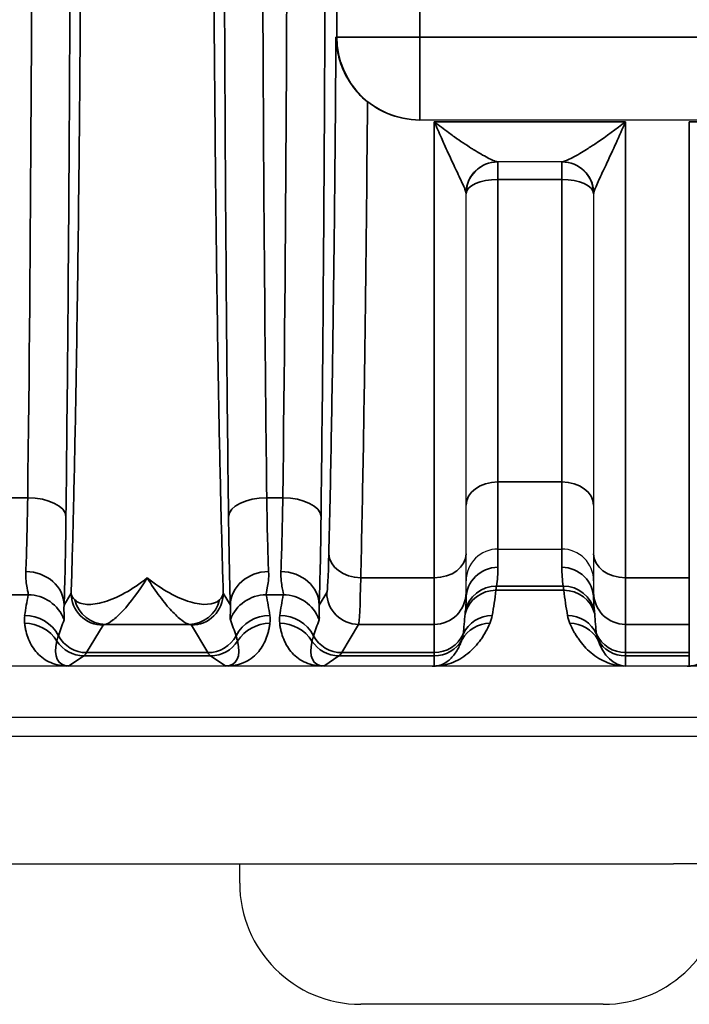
# Model space of a CAD drawing. Header units: millimetres. Extents: x 399 to 6233, y -1870 to 1602.
# Tile 699 of 711: x 6049 to 6059, y 309 to 324. Entities that reach past the tile are written whole.
import ezdxf

# ---------------------------------------------------------------- set-up
doc = ezdxf.new("R2010")
doc.units = ezdxf.units.MM
doc.layers.add('可見 (ISO)', color=7, linetype='Continuous', lineweight=25)
doc.layers.add('窄部可見 (ISO)', color=7, linetype='Continuous', lineweight=35)

msp = doc.modelspace()

# ---------------------------------------------------------------- linework, layer by layer
at = {"layer": '可見 (ISO)'}
for p, q in [((6054.921, 322.709), (6054.91, 322.709)), ((6066.375, 322.709), (6054.921, 322.709)), ((6057.154, 322.053), (6056.142, 322.053)), ((6055.648, 315.914), (6055.648, 321.553)), ((6057.648, 321.553), (6057.648, 315.914)), ((6056.148, 315.987), (6057.148, 315.987)), ((6055.648, 315.306), (6055.648, 315.914)), ((6057.648, 315.914), (6057.648, 315.306)), ((6055.648, 315.306), (6055.648, 315.204)), ((6057.648, 315.204), (6057.648, 315.306)), ((6087.648, 314.153), (5983.148, 314.153)), ((5983.148, 313.353), (6087.648, 313.353)), ((5978.898, 313.053), (6091.898, 313.053)), ((5963.898, 311.053), (6058.898, 311.053)), ((6052.098, 310.753), (6052.098, 311.053)), ((6060.898, 311.053), (6058.898, 311.053)), ((6057.798, 308.853), (6053.998, 308.853))]:
    msp.add_line(p, q, dxfattribs=at)
for centre, radius, start, end in [((6056.148, 321.553), 0.5, 90, 180), ((6057.148, 321.553), 0.5, 0, 90), ((6057.064, 319.053), 3, 119.0342, 119.0345), ((6053.998, 310.753), 1.9, 180, 270), ((6057.798, 310.753), 1.9, 270, 0)]:
    msp.add_arc(centre, radius, start, end, dxfattribs=at)
for centre, major_axis, ratio, start_param, end_param in [((6055.115, 314.154), (-0.0458, 0), 0.011785, 1.608083, 2.388729), ((6059.116, 314.154), (-0.0445, 0), 0.011575, 1.588559, 2.388366)]:
    msp.add_ellipse(centre, major_axis=major_axis, ratio=ratio, start_param=start_param, end_param=end_param, dxfattribs=at)
for points, knots in [([(6053.608, 324.009), (6053.608, 324.007), (6053.608, 324.005), (6053.609, 323.912), (6053.62, 323.82), (6053.662, 323.635), (6053.694, 323.542), (6053.782, 323.356), (6053.84, 323.265), (6053.967, 323.111), (6054.033, 323.047), (6054.102, 322.992)], [-0.000535, -0.000535, -0.000535, -0.000535, 0, 0, 0.0290077, 0.0290077, 0.0592099, 0.0592099, 0.0917988, 0.0917988, 0.1194025, 0.1194025, 0.1194025, 0.1194025]), ([(6054.91, 322.709), (6054.744, 322.709), (6054.569, 322.742), (6054.298, 322.856), (6054.193, 322.919), (6054.102, 322.992)], [0, 0, 0, 0, 0.04960186, 0.04960186, 0.08439113, 0.08439113, 0.08439113, 0.08439113]), ([(6056.148, 315.987), (6056.016, 315.987), (6055.887, 315.933), (6055.795, 315.841), (6055.703, 315.749), (6055.648, 315.618), (6055.648, 315.488)], [0, 0, 0, 0, 0.0003907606, 0.0003907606, 0.0003907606, 0.0007815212, 0.0007815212, 0.0007815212, 0.0007815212]), ([(6057.648, 315.488), (6057.648, 315.619), (6057.594, 315.749), (6057.502, 315.841), (6057.41, 315.933), (6057.28, 315.987), (6057.148, 315.987)], [-0.0000151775, -0.0000151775, -0.0000151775, -0.0000151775, 0.0003793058, 0.0003793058, 0.0003793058, 0.0007737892, 0.0007737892, 0.0007737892, 0.0007737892]), ([(6049.415, 314.153), (6049.411, 314.153), (6049.406, 314.153), (6049.401, 314.153), (6049.394, 314.153), (6049.387, 314.153), (6049.379, 314.153)], [-0.00000491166, -0.00000491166, -0.00000491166, -0.00000491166, 0.00001268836, 0.00001268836, 0.00001268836, 0.00003478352, 0.00003478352, 0.00003478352, 0.00003478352]), ([(6051.917, 314.153), (6051.91, 314.153), (6051.903, 314.153), (6051.897, 314.153), (6051.891, 314.153), (6051.886, 314.153), (6051.881, 314.153)], [0.00000000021, 0.00000000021, 0.00000000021, 0.00000000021, 0.00002113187, 0.00002113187, 0.00002113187, 0.0000394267, 0.0000394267, 0.0000394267, 0.0000394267]), ([(6053.415, 314.153), (6053.41, 314.153), (6053.403, 314.153), (6053.396, 314.153), (6053.391, 314.153), (6053.385, 314.153), (6053.379, 314.153)], [-0.00000491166, -0.00000491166, -0.00000491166, -0.00000491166, 0.00001772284, 0.00001772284, 0.00001772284, 0.00003506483, 0.00003506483, 0.00003506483, 0.00003506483]), ([(6058.148, 314.153), (6058.144, 314.153), (6058.138, 314.153), (6058.132, 314.153), (6058.127, 314.153), (6058.122, 314.153), (6058.117, 314.153)], [-0.00000448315, -0.00000448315, -0.00000448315, -0.00000448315, 0.00001417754, 0.00001417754, 0.00001417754, 0.00002981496, 0.00002981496, 0.00002981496, 0.00002981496])]:
    msp.add_open_spline(points, degree=3, knots=knots, dxfattribs=at)
at = {"layer": '窄部可見 (ISO)'}
for p, q in [((6053.622, 324.009), (6053.622, 335.097)), ((6054.921, 335.097), (6054.921, 324.009)), ((6053.608, 324.009), (6053.622, 324.009)), ((6054.921, 324.009), (6053.622, 324.009)), ((6054.921, 324.009), (6066.375, 324.009)), ((6054.921, 322.709), (6054.921, 324.009)), ((6055.148, 322.682), (6058.148, 322.682)), ((6055.148, 322.682), (6055.148, 315.535)), ((6058.148, 315.535), (6058.148, 322.682)), ((6059.148, 322.682), (6059.148, 315.535)), ((6059.148, 322.682), (6062.148, 322.682)), ((6056.148, 321.777), (6056.148, 322.053)), ((6057.148, 321.777), (6057.148, 322.053)), ((6057.148, 321.777), (6056.148, 321.777)), ((6056.148, 317.038), (6056.148, 321.777)), ((6057.148, 321.777), (6057.148, 317.038)), ((6056.148, 317.038), (6057.148, 317.038)), ((6056.148, 315.987), (6056.148, 317.038)), ((6057.148, 317.038), (6057.148, 315.987)), ((6048.523, 316.791), (6048.774, 316.791)), ((6052.523, 316.791), (6052.774, 316.791)), ((6056.148, 315.987), (6056.148, 315.7)), ((6057.148, 315.7), (6057.148, 315.987)), ((6053.996, 315.535), (6055.148, 315.535)), ((6055.148, 315.535), (6055.148, 314.806)), ((6058.148, 315.535), (6059.148, 315.535)), ((6058.148, 314.806), (6058.148, 315.535)), ((6059.148, 315.535), (6059.148, 314.806)), ((6056.125, 315.405), (6057.172, 315.405)), ((6048.782, 315.269), (6048.514, 315.269)), ((6049.345, 315.108), (6049.456, 315.293)), ((6051.841, 315.293), (6051.952, 315.108)), ((6052.782, 315.269), (6052.514, 315.269)), ((6053.345, 315.108), (6053.463, 315.306)), ((6057.182, 315.341), (6056.115, 315.341)), ((6049.956, 314.794), (6049.698, 314.363)), ((6051.305, 314.806), (6049.992, 314.806)), ((6051.599, 314.363), (6051.341, 314.794)), ((6053.963, 314.806), (6053.698, 314.363)), ((6055.148, 314.806), (6053.963, 314.806)), ((6055.148, 314.363), (6055.148, 314.806)), ((6059.148, 314.806), (6058.148, 314.806)), ((6058.148, 314.806), (6058.148, 314.363)), ((6059.148, 314.363), (6059.148, 314.806)), ((6049.654, 314.312), (6049.415, 314.153)), ((6051.643, 314.312), (6049.654, 314.312)), ((6049.698, 314.363), (6051.599, 314.363)), ((6051.881, 314.153), (6051.643, 314.312)), ((6053.654, 314.312), (6053.415, 314.153)), ((6055.148, 314.312), (6053.654, 314.312)), ((6053.698, 314.363), (6055.148, 314.363)), ((6055.148, 314.363), (6055.148, 314.312)), ((6055.148, 314.153), (6055.148, 314.312)), ((6058.148, 314.363), (6059.148, 314.363)), ((6058.148, 314.312), (6058.148, 314.363)), ((6059.148, 314.312), (6058.148, 314.312)), ((6058.148, 314.312), (6058.148, 314.153)), ((6059.148, 314.363), (6059.148, 314.312)), ((6059.148, 314.153), (6059.148, 314.312))]:
    msp.add_line(p, q, dxfattribs=at)
for centre, major_axis, ratio, start_param, end_param in [((6048.289, 329.553), (0, -26), 0.02143, 1.057724, 1.570796), ((6052.289, 329.553), (0, -26), 0.02143, 1.057724, 1.570796), ((6054.921, 324.009), (0, -1.3), 0.999781, 4.712389, 6.283185), ((6056.142, 321.553), (0, 0.5), 0.995128, 0, 1.522394), ((6057.154, 321.553), (0, 0.5), 0.995128, 4.760791, 6.283185), ((6056.148, 321.553), (-0.5, 0), 0.448818, 4.712389, 6.283185), ((6057.148, 321.553), (0.5, 0), 0.448818, 0, 1.570796), ((6056.148, 316.676), (-0.5, 0), 0.722416, 4.712389, 6.283185), ((6057.148, 316.676), (0.5, 0), 0.722416, 0, 1.570796), ((6048.718, 317.865), (-0.007, -2.58), 0.02502, 0.526295, 1.141522), ((6048.774, 316.496), (0.6, -0.007), 0.49083, 0.024039, 1.576589), ((6052.523, 316.496), (-0.6, -0.007), 0.49083, 4.706597, 6.259146), ((6052.578, 317.865), (0.007, -2.58), 0.02502, 5.141663, 5.756891), ((6052.718, 317.865), (-0.007, -2.58), 0.02502, 0.526295, 1.141522), ((6052.774, 316.496), (0.6, -0.007), 0.49083, 0.024039, 1.576589), ((6049.318, 317.785), (0.007, 3.096), 0.02085, 3.667868, 4.283101), ((6051.979, 317.785), (-0.007, 3.096), 0.02085, 2.000085, 2.615317), ((6053.318, 317.785), (0.007, 3.096), 0.02085, 3.667868, 4.283101), ((6053.465, 317.415), (-0.003, -2.11), 0.022449, 0.037453, 0.779212), ((6053.996, 315.914), (-0.5, 0.012), 0.756341, 0.032019, 1.589117), ((6055.148, 315.914), (0.5, 0), 0.756436, 4.712389, 6.283185), ((6058.148, 315.914), (-0.5, 0), 0.756436, 0, 1.570796), ((6056.148, 315.204), (-0.5, 0), 0.991894, 4.712389, 6.283185), ((6055.643, 315.625), (-0.052, -0.974), 0.515671, 1.369912, 1.674524), ((6057.654, 315.625), (0.052, -0.974), 0.515671, 4.608661, 4.913273), ((6057.148, 315.204), (0.5, 0), 0.991894, 0, 1.570796), ((6048.745, 315.108), (0.6, -0.023), 0.876399, 0.0435, 1.604216), ((6052.552, 315.108), (-0.6, -0.023), 0.876399, 4.678969, 6.239685), ((6052.745, 315.108), (0.6, -0.023), 0.876399, 0.0435, 1.604216), ((6053.965, 317.337), (0.003, 2.532), 0.018707, 3.179035, 3.920792), ((6056.125, 314.909), (-0.494, 0.079), 0.99169, 4.869348, 6.224987), ((6057.172, 314.909), (0.494, 0.079), 0.99169, 0.058198, 1.413837), ((6049.503, 315.702), (-0.587, -1.898), 0.297416, 5.033605, 5.211679), ((6048.782, 314.67), (0.588, -0.12), 0.998201, 0.559467, 1.77166), ((6050.836, 315.308), (-1.005, 0.004), 0.337804, 2.79924, 3.112734), ((6052.514, 314.67), (0.588, 0.12), 0.998201, 1.369933, 2.582126), ((6051.793, 315.702), (0.587, -1.898), 0.297416, 1.071506, 1.249581), ((6053.503, 315.702), (-0.587, -1.898), 0.297416, 5.033605, 5.211679), ((6052.782, 314.67), (-0.588, 0.12), 0.998201, 3.70106, 4.913253), ((6053.963, 315.306), (-0.429, 0.257), 0.999172, 0.54067, 2.110736), ((6055.148, 315.306), (0.5, 0), 0.999391, 4.712389, 6.283185), ((6056.115, 314.842), (-0.497, 0.054), 0.998252, 4.819575, 6.131234), ((6055.148, 315.204), (0, 0.876), 0.570857, 4.496293, 4.712389), ((6055.596, 315.575), (-0.126, -1.734), 0.309252, 1.221866, 1.457857), ((6057.7, 315.575), (0.126, -1.734), 0.309252, 4.825328, 5.06132), ((6057.182, 314.842), (0.497, 0.054), 0.998252, 0.151951, 1.463611), ((6058.148, 315.306), (-0.5, 0), 0.999391, 0, 1.570796), ((6058.148, 315.204), (0, 0.876), 0.570857, 1.570796, 1.786892), ((6049.992, 315.306), (0.093, -0.491), 0.982993, 4.763177, 6.091983), ((6051.305, 315.306), (-0.093, -0.491), 0.982993, 0.191203, 1.520008), ((6048.727, 314.348), (0.594, -0.083), 0.998238, 0.627947, 1.709607), ((6052.57, 314.348), (0.594, 0.083), 0.998238, 1.431986, 2.513646), ((6052.727, 314.348), (-0.594, 0.083), 0.998238, 3.769539, 4.851199), ((6055.148, 315.472), (0, 1.961), 0.255034, 4.282281, 4.453176), ((6056.057, 314.446), (-0.492, 0.092), 0.998212, 4.896417, 6.037237), ((6057.239, 314.446), (0.492, 0.092), 0.998212, 0.245949, 1.386768), ((6058.148, 315.472), (0, 1.961), 0.255034, 1.830009, 2.000904), ((6048.725, 314.224), (0.595, 0.075), 0.998245, 0.438747, 1.445107), ((6050.151, 315.618), (1.006, 2.097), 0.194686, 2.022352, 2.15293), ((6051.146, 315.618), (-1.006, 2.097), 0.194686, 4.130256, 4.260833), ((6052.572, 314.224), (0.595, -0.075), 0.998245, 1.696485, 2.702846), ((6052.725, 314.224), (-0.595, -0.075), 0.998245, 3.58034, 4.5867), ((6054.151, 315.618), (1.006, 2.097), 0.194686, 2.022352, 2.15293), ((6056.021, 314.323), (-0.46, 0.197), 0.997957, 5.115617, 6.17612), ((6057.276, 314.323), (0.46, 0.197), 0.997957, 0.107065, 1.167568), ((6049.698, 314.863), (-0.429, 0.257), 0.999172, 1.028727, 2.110736), ((6051.599, 314.863), (-0.429, -0.257), 0.999172, 1.030857, 2.112865), ((6053.698, 314.863), (-0.429, 0.257), 0.999172, 1.028727, 2.110736), ((6055.148, 314.863), (-0.5, 0), 0.999391, 1.570796, 2.711485), ((6058.148, 314.863), (-0.5, 0), 0.999391, 0.430108, 1.570796), ((6049.929, 314.996), (0.641, 0.802), 0.399262, 2.444096, 3.45076), ((6049.654, 314.812), (-0.277, 0.416), 0.999683, 1.546818, 2.553481), ((6051.643, 314.812), (-0.277, -0.416), 0.999683, 0.588111, 1.594775), ((6051.368, 314.996), (-0.641, 0.802), 0.399262, 2.832426, 3.839089), ((6053.929, 314.996), (0.641, 0.802), 0.399262, 2.444096, 3.45076), ((6053.654, 314.812), (-0.277, 0.416), 0.999683, 1.546818, 2.553481), ((6055.148, 314.812), (-0.5, 0), 0.999903, 1.570796, 2.630736), ((6058.148, 314.812), (-0.5, 0), 0.999903, 0.510856, 1.570796), ((6058.148, 314.964), (0, 0.811), 0.616376, 2.081653, 3.141593), ((6049.625, 414.346), (0, -100.043), 0.020838, 0.01396, 0.034899), ((6051.672, 414.346), (0, -100.043), 0.020838, 6.248286, 6.269226), ((6053.625, 414.346), (0, -100.043), 0.020838, 0.01396, 0.034899)]:
    msp.add_ellipse(centre, major_axis=major_axis, ratio=ratio, start_param=start_param, end_param=end_param, dxfattribs=at)
for points, knots in [([(6049.456, 315.293), (6049.467, 315.64), (6049.477, 316.013), (6049.487, 316.402), (6049.488, 316.465), (6049.49, 316.53), (6049.492, 316.595), (6049.503, 317.059), (6049.513, 317.555), (6049.523, 318.074), (6049.533, 318.592), (6049.542, 319.136), (6049.55, 319.706), (6049.559, 320.276), (6049.567, 320.873), (6049.573, 321.489), (6049.576, 321.75), (6049.579, 322.014), (6049.582, 322.281), (6049.585, 322.645), (6049.589, 323.015), (6049.592, 323.39), (6049.597, 324.041), (6049.601, 324.712), (6049.605, 325.396), (6049.612, 326.766), (6049.616, 328.152), (6049.616, 329.553), (6049.616, 330.954), (6049.612, 332.34), (6049.605, 333.71), (6049.599, 334.79), (6049.591, 335.83), (6049.582, 336.825), (6049.579, 337.092), (6049.576, 337.356), (6049.573, 337.617), (6049.567, 338.233), (6049.559, 338.83), (6049.55, 339.4), (6049.542, 339.969), (6049.533, 340.513), (6049.523, 341.032), (6049.513, 341.551), (6049.503, 342.047), (6049.492, 342.511), (6049.49, 342.576), (6049.488, 342.641), (6049.487, 342.704), (6049.477, 343.093), (6049.467, 343.466), (6049.456, 343.813)], [0.0267397, 0.0267397, 0.0267397, 0.0267397, 0.0775919, 0.0775919, 0.0775919, 0.0858976, 0.0858976, 0.0858976, 0.1450554, 0.1450554, 0.1450554, 0.2042133, 0.2042133, 0.2042133, 0.2633711, 0.2633711, 0.2633711, 0.2884173, 0.2884173, 0.2884173, 0.322529, 0.322529, 0.322529, 0.3816868, 0.3816868, 0.3816868, 0.5, 0.5, 0.5, 0.6183182, 0.6183182, 0.6183182, 0.7115983, 0.7115983, 0.7115983, 0.7366339, 0.7366339, 0.7366339, 0.7957918, 0.7957918, 0.7957918, 0.8549496, 0.8549496, 0.8549496, 0.9141075, 0.9141075, 0.9141075, 0.9224155, 0.9224155, 0.9224155, 0.9732653, 0.9732653, 0.9732653, 0.9732653]), ([(6051.841, 343.813), (6051.83, 343.466), (6051.82, 343.093), (6051.81, 342.704), (6051.808, 342.641), (6051.807, 342.576), (6051.805, 342.511), (6051.794, 342.047), (6051.783, 341.551), (6051.773, 341.032), (6051.764, 340.514), (6051.755, 339.97), (6051.746, 339.4), (6051.738, 338.831), (6051.73, 338.233), (6051.723, 337.617), (6051.72, 337.356), (6051.718, 337.092), (6051.715, 336.825), (6051.711, 336.461), (6051.708, 336.091), (6051.705, 335.716), (6051.7, 335.065), (6051.695, 334.395), (6051.692, 333.71), (6051.685, 332.34), (6051.681, 330.954), (6051.681, 329.553), (6051.681, 328.152), (6051.685, 326.767), (6051.692, 325.396), (6051.697, 324.316), (6051.705, 323.276), (6051.715, 322.281), (6051.718, 322.014), (6051.72, 321.75), (6051.723, 321.489), (6051.73, 320.873), (6051.738, 320.276), (6051.746, 319.706), (6051.755, 319.137), (6051.764, 318.593), (6051.773, 318.074), (6051.783, 317.555), (6051.794, 317.059), (6051.805, 316.595), (6051.807, 316.53), (6051.808, 316.465), (6051.81, 316.402), (6051.82, 316.013), (6051.83, 315.64), (6051.841, 315.293)], [0.0267397, 0.0267397, 0.0267397, 0.0267397, 0.0775919, 0.0775919, 0.0775919, 0.0858976, 0.0858976, 0.0858976, 0.1450554, 0.1450554, 0.1450554, 0.2042133, 0.2042133, 0.2042133, 0.2633711, 0.2633711, 0.2633711, 0.2884173, 0.2884173, 0.2884173, 0.322529, 0.322529, 0.322529, 0.3816868, 0.3816868, 0.3816868, 0.5, 0.5, 0.5, 0.6183182, 0.6183182, 0.6183182, 0.7115983, 0.7115983, 0.7115983, 0.7366339, 0.7366339, 0.7366339, 0.7957918, 0.7957918, 0.7957918, 0.8549496, 0.8549496, 0.8549496, 0.9141075, 0.9141075, 0.9141075, 0.9224155, 0.9224155, 0.9224155, 0.9732653, 0.9732653, 0.9732653, 0.9732653]), ([(6051.923, 316.496), (6051.899, 318.478), (6051.881, 320.604), (6051.869, 322.804), (6051.857, 325.004), (6051.851, 327.278), (6051.851, 329.553), (6051.851, 331.828), (6051.857, 334.102), (6051.869, 336.302), (6051.881, 338.502), (6051.899, 340.628), (6051.923, 342.61)], [2.628521, 2.628521, 2.628521, 2.628521, 2.885057, 2.885057, 2.885057, 3.141593, 3.141593, 3.141593, 3.398129, 3.398129, 3.398129, 3.654665, 3.654665, 3.654665, 3.654665]), ([(6052.523, 342.315), (6052.499, 340.378), (6052.481, 338.301), (6052.457, 334), (6052.451, 331.776), (6052.451, 327.33), (6052.457, 325.107), (6052.481, 320.805), (6052.499, 318.728), (6052.523, 316.791)], [2.628521, 2.628521, 2.628521, 2.628521, 2.885057, 2.885057, 3.141593, 3.141593, 3.398129, 3.398129, 3.654665, 3.654665, 3.654665, 3.654665]), ([(6049.446, 329.553), (6049.446, 327.278), (6049.44, 325.004), (6049.427, 322.804), (6049.415, 320.604), (6049.397, 318.478), (6049.374, 316.496)], [0, 0, 0, 0, 0.256536, 0.256536, 0.256536, 0.5130721, 0.5130721, 0.5130721, 0.5130721]), ([(6053.446, 329.553), (6053.446, 327.278), (6053.44, 325.004), (6053.427, 322.804), (6053.415, 320.604), (6053.397, 318.478), (6053.374, 316.496)], [0, 0, 0, 0, 0.256536, 0.256536, 0.256536, 0.5130721, 0.5130721, 0.5130721, 0.5130721]), ([(6053.496, 315.914), (6053.522, 316.978), (6053.545, 318.234), (6053.564, 319.618), (6053.583, 320.986), (6053.598, 322.478), (6053.608, 324.009)], [2.2837463, 2.2837463, 2.2837463, 2.2837463, 2.5580197, 2.5580197, 2.5580197, 2.829041, 2.829041, 2.829041, 2.829041]), ([(6054.102, 322.992), (6054.092, 321.724), (6054.079, 320.491), (6054.064, 319.342), (6054.045, 317.922), (6054.022, 316.632), (6053.996, 315.535)], [3.503514, 3.503514, 3.503514, 3.503514, 3.7252869, 3.7252869, 3.7252869, 3.999439, 3.999439, 3.999439, 3.999439]), ([(6055.645, 321.577), (6055.641, 321.595), (6055.632, 321.619), (6055.621, 321.646), (6055.608, 321.676), (6055.593, 321.709), (6055.577, 321.745), (6055.573, 321.753), (6055.569, 321.762), (6055.565, 321.771), (6055.532, 321.843), (6055.494, 321.923), (6055.454, 322.008), (6055.449, 322.019), (6055.444, 322.029), (6055.439, 322.04), (6055.416, 322.089), (6055.393, 322.139), (6055.369, 322.19), (6055.348, 322.235), (6055.327, 322.281), (6055.306, 322.328), (6055.291, 322.361), (6055.276, 322.395), (6055.26, 322.429), (6055.242, 322.47), (6055.223, 322.512), (6055.204, 322.554), (6055.186, 322.596), (6055.167, 322.639), (6055.148, 322.682)], [0, 0, 0, 0, 0.000170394, 0.000170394, 0.000170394, 0.00035746, 0.00035746, 0.00035746, 0.000401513, 0.000401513, 0.000401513, 0.000758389, 0.000758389, 0.000758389, 0.000803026, 0.000803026, 0.000803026, 0.001003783, 0.001003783, 0.001003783, 0.001179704, 0.001179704, 0.001179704, 0.001304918, 0.001304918, 0.001304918, 0.001455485, 0.001455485, 0.001455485, 0.001606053, 0.001606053, 0.001606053, 0.001606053]), ([(6055.148, 322.682), (6055.223, 322.623), (6055.298, 322.566), (6055.373, 322.512), (6055.398, 322.493), (6055.422, 322.476), (6055.447, 322.458), (6055.452, 322.454), (6055.458, 322.45), (6055.464, 322.446), (6055.556, 322.381), (6055.647, 322.32), (6055.733, 322.265), (6055.742, 322.259), (6055.751, 322.254), (6055.76, 322.248), (6055.841, 322.198), (6055.92, 322.152), (6055.987, 322.117), (6055.993, 322.114), (6055.999, 322.111), (6056.006, 322.108), (6056.039, 322.091), (6056.069, 322.077), (6056.093, 322.067), (6056.116, 322.058), (6056.134, 322.053), (6056.142, 322.053)], [-0.000006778, -0.000006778, -0.000006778, -0.000006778, 0.000287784, 0.000287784, 0.000287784, 0.000385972, 0.000385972, 0.000385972, 0.000408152, 0.000408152, 0.000408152, 0.000778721, 0.000778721, 0.000778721, 0.000816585, 0.000816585, 0.000816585, 0.001171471, 0.001171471, 0.001171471, 0.001205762, 0.001205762, 0.001205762, 0.001389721, 0.001389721, 0.001389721, 0.00156422, 0.00156422, 0.00156422, 0.00156422]), ([(6057.154, 322.053), (6057.163, 322.053), (6057.181, 322.058), (6057.204, 322.067), (6057.227, 322.077), (6057.258, 322.091), (6057.291, 322.108), (6057.297, 322.111), (6057.304, 322.114), (6057.31, 322.117), (6057.347, 322.137), (6057.387, 322.159), (6057.43, 322.184), (6057.464, 322.204), (6057.5, 322.226), (6057.537, 322.248), (6057.545, 322.254), (6057.554, 322.259), (6057.563, 322.265), (6057.609, 322.294), (6057.656, 322.324), (6057.704, 322.357), (6057.847, 322.453), (6057.998, 322.564), (6058.148, 322.682)], [0, 0, 0, 0, 0.000175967, 0.000175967, 0.000175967, 0.000359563, 0.000359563, 0.000359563, 0.000393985, 0.000393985, 0.000393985, 0.000590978, 0.000590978, 0.000590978, 0.000749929, 0.000749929, 0.000749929, 0.000787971, 0.000787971, 0.000787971, 0.000984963, 0.000984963, 0.000984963, 0.001575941, 0.001575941, 0.001575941, 0.001575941]), ([(6058.148, 322.682), (6058.049, 322.452), (6057.948, 322.234), (6057.857, 322.04), (6057.852, 322.029), (6057.847, 322.018), (6057.842, 322.008), (6057.803, 321.923), (6057.764, 321.842), (6057.731, 321.771), (6057.727, 321.762), (6057.724, 321.753), (6057.72, 321.745), (6057.703, 321.709), (6057.688, 321.675), (6057.676, 321.646), (6057.665, 321.619), (6057.656, 321.595), (6057.651, 321.577)], [-0.000007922, -0.000007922, -0.000007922, -0.000007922, 0.000792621, 0.000792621, 0.000792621, 0.000836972, 0.000836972, 0.000836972, 0.001192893, 0.001192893, 0.001192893, 0.001236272, 0.001236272, 0.001236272, 0.001422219, 0.001422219, 0.001422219, 0.001593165, 0.001593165, 0.001593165, 0.001593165]), ([(6048.782, 315.269), (6048.786, 315.282), (6048.776, 315.319), (6048.754, 315.441), (6048.74, 315.526), (6048.745, 315.634)], [0, 0, 0, 0, 0.000661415, 0.000661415, 0.001322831, 0.001322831, 0.001322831, 0.001322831]), ([(6049.514, 315.189), (6049.558, 315.148), (6049.624, 315.125), (6049.703, 315.12), (6049.781, 315.115), (6049.875, 315.128), (6049.976, 315.158), (6050.178, 315.218), (6050.413, 315.347), (6050.648, 315.535)], [0, 0, 0, 0, 0.000558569, 0.000558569, 0.000558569, 0.001117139, 0.001117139, 0.001117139, 0.002234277, 0.002234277, 0.002234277, 0.002234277]), ([(6050.648, 315.535), (6050.515, 315.317), (6050.383, 315.144), (6050.208, 314.956), (6050.153, 314.906), (6050.059, 314.834), (6050.019, 314.813), (6049.992, 314.806)], [-0.000011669, -0.000011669, -0.000011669, -0.000011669, 0.001066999, 0.001066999, 0.001606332, 0.001606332, 0.002145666, 0.002145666, 0.002145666, 0.002145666]), ([(6050.648, 315.535), (6050.884, 315.347), (6051.116, 315.219), (6051.32, 315.158), (6051.523, 315.098), (6051.694, 315.107), (6051.782, 315.189)], [-0.00001122, -0.00001122, -0.00001122, -0.00001122, 0.001104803, 0.001104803, 0.001104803, 0.002220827, 0.002220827, 0.002220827, 0.002220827]), ([(6051.305, 314.806), (6051.278, 314.813), (6051.238, 314.834), (6051.191, 314.87), (6051.144, 314.906), (6051.089, 314.956), (6051.03, 315.019), (6050.972, 315.081), (6050.91, 315.155), (6050.846, 315.241), (6050.781, 315.327), (6050.714, 315.427), (6050.648, 315.535)], [0, 0, 0, 0, 0.000534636, 0.000534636, 0.000534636, 0.001069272, 0.001069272, 0.001069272, 0.001603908, 0.001603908, 0.001603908, 0.002138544, 0.002138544, 0.002138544, 0.002138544]), ([(6052.552, 315.634), (6052.557, 315.526), (6052.543, 315.442), (6052.52, 315.32), (6052.511, 315.282), (6052.514, 315.269)], [0, 0, 0, 0, 0.000661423, 0.000661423, 0.001322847, 0.001322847, 0.001322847, 0.001322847]), ([(6052.782, 315.269), (6052.786, 315.282), (6052.776, 315.319), (6052.754, 315.441), (6052.74, 315.526), (6052.745, 315.634)], [0, 0, 0, 0, 0.000661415, 0.000661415, 0.001322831, 0.001322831, 0.001322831, 0.001322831]), ([(6056.125, 315.405), (6056.122, 315.389), (6056.12, 315.376), (6056.118, 315.365), (6056.117, 315.355), (6056.116, 315.347), (6056.115, 315.341)], [0, 0, 0, 0, 0.0003655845, 0.0003655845, 0.0003655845, 0.0006862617, 0.0006862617, 0.0006862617, 0.0006862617]), ([(6057.182, 315.341), (6057.181, 315.347), (6057.18, 315.355), (6057.178, 315.365), (6057.176, 315.376), (6057.174, 315.389), (6057.172, 315.405)], [0, 0, 0, 0, 0.0003206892, 0.0003206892, 0.0003206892, 0.0006862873, 0.0006862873, 0.0006862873, 0.0006862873]), ([(6049.456, 315.293), (6049.456, 315.293), (6049.456, 315.29), (6049.457, 315.288), (6049.457, 315.285), (6049.457, 315.283), (6049.458, 315.281), (6049.459, 315.277), (6049.46, 315.272), (6049.461, 315.268), (6049.464, 315.259), (6049.468, 315.25), (6049.472, 315.242), (6049.479, 315.229), (6049.489, 315.216), (6049.501, 315.203), (6049.505, 315.198), (6049.51, 315.194), (6049.514, 315.189)], [-0.00000006, -0.00000006, -0.00000006, -0.00000006, 0.0000257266, 0.0000257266, 0.0000257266, 0.0000544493, 0.0000544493, 0.0000544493, 0.000111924, 0.000111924, 0.000111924, 0.0002271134, 0.0002271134, 0.0002271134, 0.0003995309, 0.0003995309, 0.0003995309, 0.0004594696, 0.0004594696, 0.0004594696, 0.0004594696]), ([(6049.956, 314.794), (6049.825, 314.794), (6049.695, 314.848), (6049.602, 314.94), (6049.51, 315.033), (6049.456, 315.163), (6049.456, 315.293)], [0, 0, 0, 0, 0.5, 0.5, 0.5, 1, 1, 1, 1]), ([(6051.841, 315.293), (6051.841, 315.163), (6051.787, 315.033), (6051.694, 314.94), (6051.602, 314.848), (6051.472, 314.794), (6051.341, 314.794)], [0, 0, 0, 0, 0.5, 0.5, 0.5, 1, 1, 1, 1]), ([(6049.345, 315.108), (6049.339, 315.043), (6049.343, 314.992), (6049.345, 314.955), (6049.345, 314.954), (6049.345, 314.954), (6049.345, 314.953), (6049.348, 314.915), (6049.348, 314.891), (6049.344, 314.879)], [0, 0, 0, 0, 0.000759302, 0.000759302, 0.000759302, 0.000774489, 0.000774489, 0.000774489, 0.001548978, 0.001548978, 0.001548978, 0.001548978]), ([(6051.953, 314.879), (6051.948, 314.891), (6051.949, 314.916), (6051.951, 314.953), (6051.951, 314.954), (6051.951, 314.955), (6051.951, 314.956), (6051.954, 314.993), (6051.957, 315.043), (6051.952, 315.108)], [0, 0, 0, 0, 0.000774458, 0.000774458, 0.000774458, 0.000793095, 0.000793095, 0.000793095, 0.001548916, 0.001548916, 0.001548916, 0.001548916]), ([(6053.345, 315.108), (6053.339, 315.043), (6053.343, 314.992), (6053.345, 314.955), (6053.345, 314.954), (6053.345, 314.954), (6053.345, 314.953), (6053.348, 314.915), (6053.348, 314.891), (6053.344, 314.879)], [0, 0, 0, 0, 0.000759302, 0.000759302, 0.000759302, 0.000774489, 0.000774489, 0.000774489, 0.001548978, 0.001548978, 0.001548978, 0.001548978]), ([(6055.632, 314.97), (6055.632, 314.975), (6055.633, 314.981), (6055.633, 314.988), (6055.634, 314.996), (6055.635, 315.005), (6055.637, 315.016)], [0, 0, 0, 0, 0.0003365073, 0.0003365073, 0.0003365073, 0.0007195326, 0.0007195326, 0.0007195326, 0.0007195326]), ([(6057.66, 315.016), (6057.661, 315.005), (6057.662, 314.996), (6057.663, 314.988), (6057.664, 314.981), (6057.665, 314.975), (6057.665, 314.97)], [0, 0, 0, 0, 0.0003830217, 0.0003830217, 0.0003830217, 0.0007195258, 0.0007195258, 0.0007195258, 0.0007195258]), ([(6049.379, 314.153), (6049.343, 314.155), (6049.307, 314.159), (6049.271, 314.166), (6049.224, 314.175), (6049.179, 314.188), (6049.135, 314.207), (6049.054, 314.241), (6048.981, 314.294), (6048.921, 314.359), (6048.865, 314.421), (6048.82, 314.495), (6048.788, 314.575), (6048.772, 314.614), (6048.759, 314.654), (6048.749, 314.695), (6048.744, 314.715), (6048.739, 314.735), (6048.735, 314.757), (6048.731, 314.778), (6048.728, 314.8), (6048.725, 314.823)], [0.0321682, 0.0321682, 0.0321682, 0.0321682, 0.1368507, 0.1368507, 0.1368507, 0.2737771, 0.2737771, 0.2737771, 0.5290847, 0.5290847, 0.5290847, 0.7702868, 0.7702868, 0.7702868, 0.8883026, 0.8883026, 0.8883026, 0.9470384, 0.9470384, 0.9470384, 1.0057239, 1.0057239, 1.0057239, 1.0057239]), ([(6052.572, 314.823), (6052.569, 314.8), (6052.566, 314.778), (6052.562, 314.757), (6052.558, 314.735), (6052.553, 314.715), (6052.548, 314.695), (6052.538, 314.654), (6052.525, 314.614), (6052.509, 314.575), (6052.476, 314.495), (6052.432, 314.421), (6052.375, 314.359), (6052.316, 314.294), (6052.243, 314.241), (6052.161, 314.207), (6052.118, 314.188), (6052.072, 314.175), (6052.026, 314.166), (6051.99, 314.159), (6051.954, 314.155), (6051.917, 314.153)], [5.2774615, 5.2774615, 5.2774615, 5.2774615, 5.3361469, 5.3361469, 5.3361469, 5.3948827, 5.3948827, 5.3948827, 5.5128985, 5.5128985, 5.5128985, 5.7541006, 5.7541006, 5.7541006, 6.0094082, 6.0094082, 6.0094082, 6.1463346, 6.1463346, 6.1463346, 6.2510171, 6.2510171, 6.2510171, 6.2510171]), ([(6053.379, 314.153), (6053.343, 314.155), (6053.307, 314.159), (6053.271, 314.166), (6053.224, 314.175), (6053.179, 314.188), (6053.135, 314.207), (6053.054, 314.241), (6052.981, 314.294), (6052.921, 314.359), (6052.865, 314.421), (6052.82, 314.495), (6052.788, 314.575), (6052.772, 314.614), (6052.759, 314.654), (6052.749, 314.695), (6052.744, 314.715), (6052.739, 314.735), (6052.735, 314.757), (6052.731, 314.778), (6052.728, 314.8), (6052.725, 314.823)], [3.1737609, 3.1737609, 3.1737609, 3.1737609, 3.2784434, 3.2784434, 3.2784434, 3.4153698, 3.4153698, 3.4153698, 3.6706773, 3.6706773, 3.6706773, 3.9118795, 3.9118795, 3.9118795, 4.0298953, 4.0298953, 4.0298953, 4.0886311, 4.0886311, 4.0886311, 4.1473165, 4.1473165, 4.1473165, 4.1473165]), ([(6056.021, 314.822), (6056, 314.775), (6055.978, 314.729), (6055.954, 314.687), (6055.942, 314.666), (6055.93, 314.646), (6055.918, 314.626), (6055.905, 314.606), (6055.892, 314.587), (6055.878, 314.567), (6055.822, 314.489), (6055.754, 314.414), (6055.677, 314.351), (6055.597, 314.285), (6055.506, 314.233), (6055.414, 314.2), (6055.364, 314.182), (6055.314, 314.169), (6055.265, 314.161), (6055.236, 314.157), (6055.208, 314.154), (6055.18, 314.153)], [5.223245, 5.223245, 5.223245, 5.223245, 5.354552, 5.354552, 5.354552, 5.419355, 5.419355, 5.419355, 5.483883, 5.483883, 5.483883, 5.743378, 5.743378, 5.743378, 6.016313, 6.016313, 6.016313, 6.164539, 6.164539, 6.164539, 6.251487, 6.251487, 6.251487, 6.251487]), ([(6058.117, 314.153), (6058.08, 314.155), (6058.043, 314.159), (6058.005, 314.166), (6057.957, 314.175), (6057.909, 314.189), (6057.861, 314.208), (6057.772, 314.243), (6057.685, 314.296), (6057.607, 314.361), (6057.533, 314.423), (6057.468, 314.497), (6057.414, 314.574), (6057.4, 314.593), (6057.387, 314.613), (6057.375, 314.632), (6057.363, 314.652), (6057.351, 314.671), (6057.34, 314.691), (6057.317, 314.732), (6057.296, 314.776), (6057.276, 314.822)], [3.173291, 3.173291, 3.173291, 3.173291, 3.287215, 3.287215, 3.287215, 3.430226, 3.430226, 3.430226, 3.695724, 3.695724, 3.695724, 3.948724, 3.948724, 3.948724, 4.011508, 4.011508, 4.011508, 4.074452, 4.074452, 4.074452, 4.201533, 4.201533, 4.201533, 4.201533]), ([(6049.256, 314.629), (6049.251, 314.614), (6049.247, 314.599), (6049.243, 314.586), (6049.238, 314.571), (6049.234, 314.558), (6049.232, 314.545)], [0, 0, 0, 0, 0.001000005, 0.001000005, 0.001000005, 0.002089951, 0.002089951, 0.002089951, 0.002089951]), ([(6052.065, 314.545), (6052.062, 314.557), (6052.059, 314.569), (6052.055, 314.582), (6052.051, 314.597), (6052.046, 314.612), (6052.04, 314.629)], [0, 0, 0, 0, 0.001000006, 0.001000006, 0.001000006, 0.00208995, 0.00208995, 0.00208995, 0.00208995]), ([(6053.256, 314.629), (6053.251, 314.614), (6053.247, 314.599), (6053.243, 314.586), (6053.238, 314.571), (6053.234, 314.558), (6053.232, 314.545)], [0, 0, 0, 0, 0.001000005, 0.001000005, 0.001000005, 0.002089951, 0.002089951, 0.002089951, 0.002089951]), ([(6055.584, 314.568), (6055.589, 314.58), (6055.592, 314.593), (6055.595, 314.607), (6055.598, 314.622), (6055.601, 314.638), (6055.603, 314.655)], [0, 0, 0, 0, 0.001000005, 0.001000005, 0.001000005, 0.002089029, 0.002089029, 0.002089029, 0.002089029]), ([(6057.694, 314.655), (6057.696, 314.639), (6057.698, 314.624), (6057.701, 314.61), (6057.704, 314.595), (6057.708, 314.581), (6057.712, 314.568)], [0, 0, 0, 0, 0.001000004, 0.001000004, 0.001000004, 0.00208903, 0.00208903, 0.00208903, 0.00208903]), ([(6055.148, 314.153), (6055.167, 314.153), (6055.187, 314.155), (6055.207, 314.159), (6055.231, 314.163), (6055.256, 314.171), (6055.281, 314.182), (6055.328, 314.203), (6055.373, 314.236), (6055.413, 314.276), (6055.451, 314.315), (6055.485, 314.361), (6055.513, 314.41), (6055.52, 314.422), (6055.527, 314.434), (6055.533, 314.446), (6055.539, 314.459), (6055.545, 314.471), (6055.551, 314.484), (6055.563, 314.51), (6055.574, 314.538), (6055.584, 314.568)], [0, 0, 0, 0, 0.118718, 0.118718, 0.118718, 0.265807, 0.265807, 0.265807, 0.538343, 0.538343, 0.538343, 0.79846, 0.79846, 0.79846, 0.863202, 0.863202, 0.863202, 0.928222, 0.928222, 0.928222, 1.05994, 1.05994, 1.05994, 1.05994]), ([(6059.148, 314.153), (6059.167, 314.153), (6059.187, 314.155), (6059.207, 314.159), (6059.231, 314.163), (6059.256, 314.171), (6059.281, 314.182), (6059.328, 314.203), (6059.373, 314.236), (6059.413, 314.276), (6059.451, 314.315), (6059.485, 314.361), (6059.513, 314.41), (6059.52, 314.422), (6059.527, 314.434), (6059.533, 314.446), (6059.539, 314.459), (6059.545, 314.471), (6059.551, 314.484), (6059.563, 314.51), (6059.574, 314.538), (6059.584, 314.568)], [0, 0, 0, 0, 0.118718, 0.118718, 0.118718, 0.265807, 0.265807, 0.265807, 0.538343, 0.538343, 0.538343, 0.79846, 0.79846, 0.79846, 0.863202, 0.863202, 0.863202, 0.928222, 0.928222, 0.928222, 1.05994, 1.05994, 1.05994, 1.05994])]:
    msp.add_open_spline(points, degree=3, knots=knots, dxfattribs=at)
for points in [[(6055.648, 321.553), (6055.648, 321.561), (6055.647, 321.569), (6055.645, 321.577)], [(6057.651, 321.577), (6057.649, 321.569), (6057.648, 321.561), (6057.648, 321.553)], [(6048.725, 314.823), (6048.719, 314.864), (6048.721, 314.906), (6048.727, 314.947)], [(6052.57, 314.947), (6052.576, 314.906), (6052.577, 314.864), (6052.572, 314.823)], [(6052.725, 314.823), (6052.719, 314.864), (6052.721, 314.906), (6052.727, 314.947)], [(6056.057, 314.946), (6056.05, 314.905), (6056.038, 314.864), (6056.021, 314.822)], [(6057.276, 314.822), (6057.258, 314.864), (6057.247, 314.905), (6057.239, 314.946)], [(6049.992, 314.806), (6049.97, 314.802), (6049.958, 314.798), (6049.956, 314.794)], [(6051.341, 314.794), (6051.338, 314.798), (6051.327, 314.802), (6051.305, 314.806)]]:
    msp.add_open_spline(points, degree=3, dxfattribs=at)

doc.saveas('drawing.dxf')
